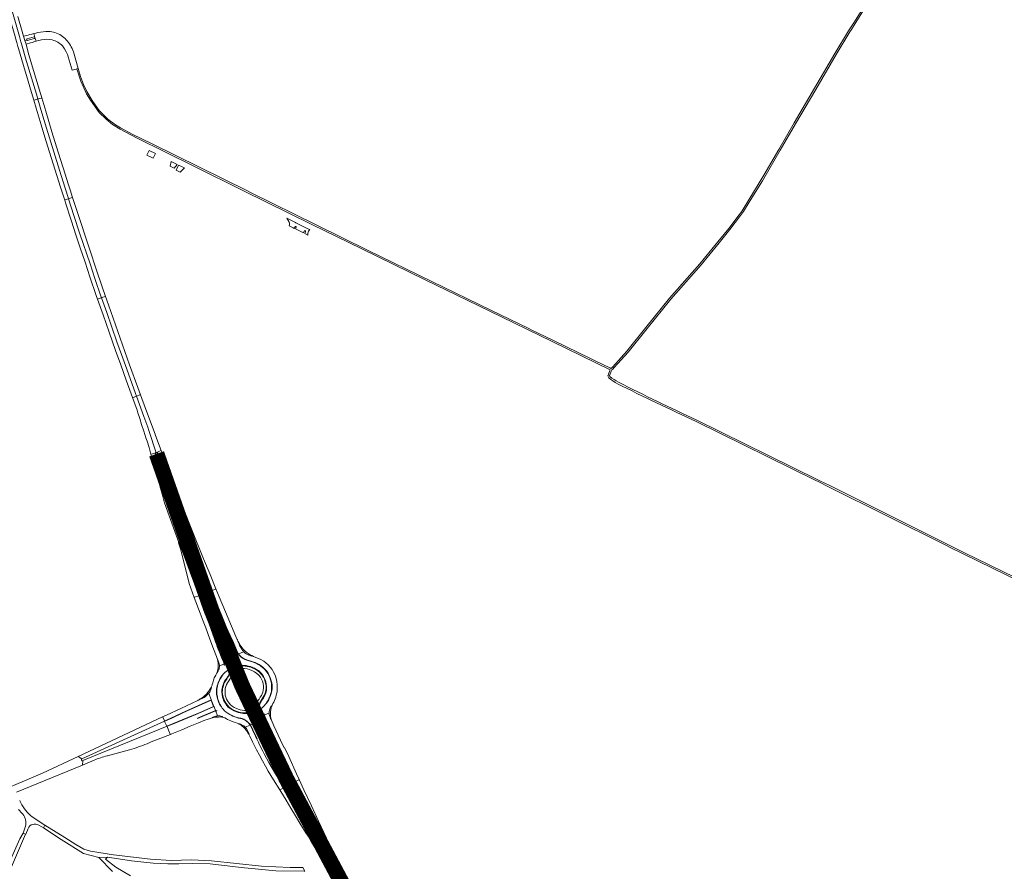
# Model space of a CAD drawing. Header units: metres. Extents: x 166325 to 190320, y 381923 to 404576.
# Tile 275 of 656: x 178062 to 179006, y 384834 to 385651. Entities that reach past the tile are written whole.
import ezdxf

# ---------------------------------------------------------------- set-up
doc = ezdxf.new("R2010")
doc.units = ezdxf.units.M
for name, color, linetype, lineweight in [('B-WE-VH-VERHARDING_ASFALT-GV', 8, 'Continuous', 18), ('B-WE-VH-VERHARDING_BETON-GV', 8, 'Continuous', 18), ('B-WE-VH-VERHARDING_BETONSTRAATSTEEN-GV', 8, 'Continuous', 18), ('B-WE-VH-VERHARDING_FUNDERING_ZAND-GV', 8, 'Continuous', 18), ('B-WE-VH-VERHARDING_HALFVERHARDING-GV', 8, 'Continuous', 18), ('B-WE-VH-VERHARDING_N-WEG', 8, 'Continuous', 18)]:
    doc.layers.add(name, color=color, linetype=linetype, lineweight=lineweight)

msp = doc.modelspace()

# ---------------------------------------------------------------- linework, layer by layer
at = {"layer": 'B-WE-VH-VERHARDING_ASFALT-GV', "flags": 128}
for points in [[(178886.831, 385688.562), (178861.526, 385647.925), (178856.463, 385640.015), (178843.222, 385618.561), (178823.755, 385585.107), (178804.366, 385551.937), (178789.382, 385526.367), (178775, 385501.712), (178760.713, 385478.188), (178754.462, 385467.691), (178753.288, 385466.161), (178754.697, 385465.532), (178755.706, 385466.848), (178761.995, 385477.408), (178773.714, 385496.276), (178790.807, 385525.732), (178805.656, 385551.043), (178824.991, 385583.967), (178844.521, 385617.573), (178857.651, 385639.275), (178859.033, 385641.434), (178862.706, 385647.171), (178888.027, 385687.836)], [(178886.831, 385688.562), (178861.526, 385647.925), (178856.463, 385640.015), (178843.222, 385618.561), (178823.755, 385585.107), (178804.366, 385551.937), (178789.382, 385526.367), (178775, 385501.712), (178760.713, 385478.188), (178754.462, 385467.691), (178753.288, 385466.161), (178754.697, 385465.532), (178755.706, 385466.848), (178761.995, 385477.408), (178773.714, 385496.276), (178790.807, 385525.732), (178805.656, 385551.043), (178824.991, 385583.967), (178844.521, 385617.573), (178857.651, 385639.275), (178859.033, 385641.434), (178862.706, 385647.171), (178888.027, 385687.836)], [(178052.837, 385650.99), (178057.395, 385634.763), (178057.91, 385632.958), (178059.044, 385628.983), (178060.149, 385625.109), (178060.676, 385623.26), (178065.521, 385606.743), (178069.933, 385591.761), (178073.094, 385581.093), (178075.42, 385573.544), (178075.867, 385573.664), (178078.765, 385574.528), (178079.22, 385574.664), (178077.817, 385579.333), (178073.147, 385595.12), (178068.52, 385610.863), (178063.615, 385627.701), (178063.034, 385629.726), (178061.598, 385634.733), (178058.987, 385643.547), (178054.939, 385657.887)], [(178054.939, 385657.887), (178058.987, 385643.547), (178061.598, 385634.733), (178063.034, 385629.726), (178063.615, 385627.701), (178068.52, 385610.863), (178073.147, 385595.12), (178077.817, 385579.333), (178079.22, 385574.664), (178079.68, 385574.801), (178082.631, 385575.682), (178082.947, 385575.771), (178081.673, 385580.026), (178075.161, 385602.218), (178070.098, 385619.523), (178067.898, 385627.228), (178066.786, 385631.019), (178065.628, 385634.98), (178064.272, 385639.64), (178060.15, 385654.034)], [(178627.602, 385308.713), (178627.234, 385309.475), (178627.541, 385310.494), (178628.896, 385313.94), (178629.362, 385315.119), (178630.25, 385315.662), (178631.84, 385317.439), (178630.441, 385318.126), (178629.279, 385316.827), (178628.871, 385316.577), (178628.428, 385316.532), (178627.628, 385316.92), (178625.042, 385318.175), (178622.852, 385319.238), (178572.856, 385343.498), (178552.077, 385353.626), (178549.322, 385354.969), (178513.584, 385372.388), (178456.774, 385399.792), (178395.09, 385429.971), (178346.728, 385453.918), (178283.092, 385485.279), (178280.334, 385486.64), (178188.291, 385532.049), (178170.353, 385540.802), (178158.505, 385547.275), (178153.771, 385550.026), (178146.475, 385555.396), (178138.148, 385563.8), (178131.203, 385573.341), (178126.348, 385582.054), (178123.038, 385588.721), (178119.983, 385596.461), (178118.028, 385604.178), (178116.607, 385603.719), (178120.467, 385591.729), (178125.922, 385579.677), (178129.578, 385573.58), (178138.079, 385561.94), (178144.672, 385555.398), (178150.801, 385550.461), (178158.071, 385545.932), (178174.314, 385537.387), (178228.799, 385510.375), (178276.471, 385486.654), (178341.874, 385454.484), (178389.659, 385431.229), (178450.401, 385401.37), (178511.852, 385371.564), (178572.2, 385342.149), (178627.774, 385315.182), (178627.54, 385314.59), (178626.147, 385311.067), (178625.779, 385309.845), (178625.629, 385309.348), (178626.473, 385307.601)], [(178627.602, 385308.713), (178627.234, 385309.475), (178627.541, 385310.494), (178628.896, 385313.94), (178629.362, 385315.119), (178630.25, 385315.662), (178631.84, 385317.439), (178630.441, 385318.126), (178629.279, 385316.827), (178628.871, 385316.577), (178628.428, 385316.532), (178627.628, 385316.92), (178625.042, 385318.175), (178622.852, 385319.238), (178572.856, 385343.498), (178552.077, 385353.626), (178549.322, 385354.969), (178513.584, 385372.388), (178456.774, 385399.792), (178395.09, 385429.971), (178346.728, 385453.918), (178283.092, 385485.279), (178280.334, 385486.64), (178188.291, 385532.049), (178170.353, 385540.802), (178158.505, 385547.275), (178153.771, 385550.026), (178146.475, 385555.396), (178138.148, 385563.8), (178131.203, 385573.341), (178126.348, 385582.054), (178123.038, 385588.721), (178119.983, 385596.461), (178118.028, 385604.178), (178116.607, 385603.719), (178120.467, 385591.729), (178125.922, 385579.677), (178129.578, 385573.58), (178138.079, 385561.94), (178144.672, 385555.398), (178150.801, 385550.461), (178158.071, 385545.932), (178174.314, 385537.387), (178228.799, 385510.375), (178276.471, 385486.654), (178341.874, 385454.484), (178389.659, 385431.229), (178450.401, 385401.37), (178511.852, 385371.564), (178572.2, 385342.149), (178627.774, 385315.182), (178627.54, 385314.59), (178626.147, 385311.067), (178625.779, 385309.845), (178625.629, 385309.348), (178626.473, 385307.601)], [(178710.227, 385265.638), (178824.435, 385209.283), (178827.824, 385207.611), (178836.982, 385203.092), (178950.355, 385146.614), (178953.066, 385145.264), (178966.797, 385138.424), (179063.824, 385091.106)], [(178710.227, 385265.638), (178824.435, 385209.283), (178827.824, 385207.611), (178836.982, 385203.092), (178950.355, 385146.614), (178953.066, 385145.264), (178966.797, 385138.424), (179063.824, 385091.106)], [(178953.538, 385146.704), (178950.849, 385148.044), (178837.648, 385204.436), (178829.324, 385208.543), (178826.157, 385210.106), (178710.883, 385266.987)], [(178953.538, 385146.704), (178950.849, 385148.044), (178837.648, 385204.436), (178829.324, 385208.543), (178826.157, 385210.106), (178710.883, 385266.987)], [(179064.482, 385092.454), (178967.46, 385139.769), (178953.538, 385146.704)], [(179064.482, 385092.454), (178967.46, 385139.769), (178953.538, 385146.704)], [(178183.956, 384956.697), (178188.004, 384958.362), (178206.301, 384965.643), (178206.239, 384965.79), (178204.571, 384969.762), (178203.117, 384973.226), (178203.049, 384973.387), (178122.316, 384940.449), (178121.989, 384936.276), (178133.212, 384940.907)], [(178145.583, 384945.083), (178146.161, 384945.238), (178167.191, 384950.894)], [(178121.468, 384942.272), (178117.773, 384944.477), (178083.773, 384928.546), (178056.035, 384916.715), (178053.641, 384915.811), (178052.661, 384915.4), (178050.133, 384914.417), (178029.01, 384906.37), (178028.534, 384906.198), (178012.03, 384900.24), (178000, 384896.069)], [(178058.655, 384910.146), (178121.989, 384936.276), (178122.316, 384940.449), (178122.239, 384940.418)], [(178060.615, 384893.635), (178064.241, 384889.785), (178064.836, 384889.153)], [(178080.105, 384878.73), (178084.725, 384875.945), (178086.07, 384878.495), (178073.753, 384886.616)], [(178067.52, 384877.595), (178065.04, 384870.87), (178067.452, 384870.133), (178067.69, 384870.06), (178069.861, 384875.487)]]:
    msp.add_lwpolyline(points, dxfattribs=at)
for points in [[(178079.22, 385574.664), (178078.765, 385574.528), (178075.867, 385573.664), (178075.42, 385573.544), (178077.613, 385566.012), (178082.439, 385550.172), (178087.015, 385535.14), (178097.445, 385501.575), (178101.002, 385490.27), (178104.971, 385477.898), (178105.369, 385478.028), (178108.257, 385478.968), (178108.71, 385479.115), (178108.306, 385480.365), (178103.197, 385496.328), (178098.642, 385510.781), (178087.549, 385546.91), (178083.17, 385561.527)], [(178082.947, 385575.771), (178082.631, 385575.682), (178079.68, 385574.801), (178079.22, 385574.664), (178083.17, 385561.527), (178087.549, 385546.91), (178098.642, 385510.781), (178103.197, 385496.328), (178108.306, 385480.365), (178108.71, 385479.115), (178109.166, 385479.263), (178112.105, 385480.232), (178112.521, 385480.37), (178110.199, 385487.551), (178108.642, 385492.458), (178103.472, 385508.678), (178098.808, 385523.904), (178092.8, 385543.42), (178086.881, 385563.008)], [(178215.733, 385504.545), (178219.663, 385508.76), (178214.104, 385511.499), (178211.859, 385506.511), (178215.599, 385504.611)], [(178108.71, 385479.115), (178108.257, 385478.968), (178105.369, 385478.028), (178104.971, 385477.898), (178105.815, 385475.267), (178111.202, 385458.48), (178116.002, 385443.708), (178119.922, 385432.228), (178124.533, 385418.284), (178129.19, 385404.253), (178135.288, 385386.348), (178136.502, 385382.9), (178136.965, 385383.061), (178139.827, 385384.056), (178140.277, 385384.211), (178140.038, 385384.894), (178133.95, 385402.829), (178129.266, 385416.695), (178119.611, 385445.639), (178113.857, 385463.176)], [(178112.521, 385480.37), (178112.105, 385480.232), (178109.166, 385479.263), (178108.71, 385479.115), (178113.857, 385463.176), (178119.611, 385445.639), (178129.266, 385416.695), (178133.95, 385402.829), (178140.038, 385384.894), (178140.277, 385384.211), (178140.73, 385384.37), (178143.644, 385385.398), (178144.102, 385385.56), (178140.991, 385394.681), (178135.185, 385411.663), (178128.952, 385430.183), (178116.226, 385468.907)], [(178752.82, 385463.085), (178754.697, 385465.532), (178753.288, 385466.161), (178751.411, 385463.712), (178741.478, 385450.761), (178731.114, 385437.717), (178713.864, 385416.837), (178684.806, 385383.875), (178662.037, 385355.851), (178643.894, 385333.16), (178630.441, 385318.126), (178631.84, 385317.439), (178645.04, 385332.191), (178663.205, 385354.91), (178685.951, 385382.906), (178715.005, 385415.863), (178732.28, 385436.773), (178742.652, 385449.828)], [(178752.82, 385463.085), (178754.697, 385465.532), (178753.288, 385466.161), (178751.411, 385463.712), (178741.478, 385450.761), (178731.114, 385437.717), (178713.864, 385416.837), (178684.806, 385383.875), (178662.037, 385355.851), (178643.894, 385333.16), (178630.441, 385318.126), (178631.84, 385317.439), (178645.04, 385332.191), (178663.205, 385354.91), (178685.951, 385382.906), (178715.005, 385415.863), (178732.28, 385436.773), (178742.652, 385449.828)], [(178140.277, 385384.211), (178139.827, 385384.056), (178136.965, 385383.061), (178136.502, 385382.9), (178141.818, 385367.81), (178147.533, 385351.355), (178153.768, 385333.815), (178158.723, 385320.005), (178163.972, 385305.378), (178168.804, 385292.035), (178170.083, 385288.565), (178170.512, 385288.717), (178173.297, 385289.706), (178173.746, 385289.862), (178172.792, 385292.491), (178167.673, 385306.681), (178163.106, 385319.367), (178159.415, 385329.791), (178155.087, 385342.015), (178150.099, 385356.113), (178145.248, 385370.04)], [(178144.102, 385385.56), (178143.644, 385385.398), (178140.73, 385384.37), (178140.277, 385384.211), (178145.248, 385370.04), (178150.099, 385356.113), (178155.087, 385342.015), (178159.415, 385329.791), (178163.106, 385319.367), (178167.673, 385306.681), (178172.792, 385292.491), (178173.746, 385289.862), (178174.197, 385290.026), (178177.099, 385291.056), (178177.581, 385291.227), (178175.06, 385298.147), (178167.121, 385319.938), (178160.274, 385339.248), (178153.55, 385358.159), (178146.875, 385377.426)], [(178173.746, 385289.862), (178173.297, 385289.706), (178170.512, 385288.717), (178170.083, 385288.565), (178174.559, 385276.417), (178175.223, 385274.041), (178176.862, 385268.394), (178178.746, 385262.622), (178180.749, 385256.427), (178182.833, 385250.003), (178182.847, 385249.959), (178183.902, 385246.715), (178185.852, 385240.819), (178187.628, 385234.285), (178187.961, 385234.378), (178191.469, 385235.367), (178191.62, 385235.403), (178191.733, 385235.434), (178192.509, 385235.652), (178192.589, 385235.674), (178185.727, 385256.947), (178184.575, 385260.279), (178180.892, 385270.278)], [(178177.581, 385291.227), (178177.099, 385291.056), (178174.197, 385290.026), (178173.746, 385289.862), (178180.892, 385270.278), (178184.575, 385260.279), (178185.727, 385256.947), (178192.589, 385235.674), (178192.661, 385235.694), (178193.023, 385235.863), (178193.649, 385236.157), (178193.88, 385236.27), (178197.128, 385237.787), (178197.459, 385237.931), (178193.034, 385249.741), (178191.745, 385253.249), (178191.684, 385253.411), (178182.428, 385277.926)], [(178200.601, 384978.33), (178200.508, 384978.547), (178198.967, 384982.153), (178198.849, 384982.43), (178117.773, 384944.477), (178121.468, 384942.272)]]:
    msp.add_lwpolyline(points, close=True, dxfattribs=at)
at = {"layer": 'B-WE-VH-VERHARDING_ASFALT-GV'}
for points in [[(178626.473, 385307.601, 0.0497347), (178634.76, 385301.875)], [(178626.473, 385307.601, 0.0497347), (178634.76, 385301.875)], [(178635.737, 385303.368, -0.0323407), (178627.602, 385308.713)], [(178635.737, 385303.368, -0.0323407), (178627.602, 385308.713)], [(178634.76, 385301.875, 0.0098681), (178710.227, 385265.638)], [(178634.76, 385301.875, 0.0098681), (178710.227, 385265.638)], [(178710.883, 385266.987, -0.0096962), (178635.737, 385303.368)], [(178710.883, 385266.987, -0.0096962), (178635.737, 385303.368)], [(178167.191, 384950.894, 0.0229144), (178183.956, 384956.697)], [(178122.239, 384940.418, -0.9553983), (178121.468, 384942.272)], [(178133.212, 384940.907, -0.0299604), (178145.583, 384945.083)], [(178062.918, 384900.125, -0.0096105), (178061.84, 384902.24)], [(178067.714, 384892.551, -0.036645), (178062.918, 384900.125)], [(178073.753, 384886.616, -0.064641), (178067.714, 384892.551)], [(178064.836, 384889.153, -0.2313367), (178067.52, 384877.595)], [(178069.861, 384875.487, -0.4438845), (178080.105, 384878.73)]]:
    msp.add_lwpolyline(points, format="xyb", dxfattribs=at)
at = {"layer": 'B-WE-VH-VERHARDING_BETON-GV', "flags": 128}
for points in [[(178192.509, 385235.652), (178191.733, 385235.434), (178191.62, 385235.403), (178191.469, 385235.367), (178187.961, 385234.378), (178187.628, 385234.285), (178187.897, 385233.324), (178198.674, 385194.841), (178199.692, 385191.185), (178200.423, 385188.667), (178202.228, 385183.236), (178205.049, 385175.072), (178213.154, 385153.076), (178214.453, 385149.549), (178214.95, 385148.667), (178217.902, 385140.956), (178229.307, 385109.907), (178233.469, 385098.613), (178236.893, 385099.95), (178237.045, 385100.009), (178234.517, 385106.852), (178226.577, 385128.282), (178220.628, 385144.223), (178213.815, 385162.821), (178210.739, 385171.166), (178208.072, 385178.6), (178206.259, 385183.942), (178205.241, 385187.278), (178203.936, 385191.474), (178202.845, 385195.056), (178201.063, 385201.662), (178198.871, 385209.349), (178191.862, 385234.355), (178191.949, 385235.104), (178192.166, 385235.433)], [(178193.88, 385236.27), (178193.649, 385236.157), (178193.023, 385235.863), (178192.661, 385235.694), (178192.852, 385235.735), (178193.301, 385235.643), (178193.539, 385235.393), (178193.772, 385234.922), (178193.916, 385234.373), (178197.311, 385222.107), (178202.754, 385202.35), (178203.962, 385197.923), (178205.14, 385194.224), (178206.013, 385191.264), (178207.984, 385185.31), (178211.431, 385175.614), (178217.399, 385160.763), (178225.567, 385140.458), (178235.457, 385116.18), (178241.398, 385101.709), (178241.594, 385101.786), (178245.617, 385103.357), (178244.976, 385104.923), (178227.186, 385149.249), (178214.467, 385182.747), (178214.097, 385183.915), (178205.067, 385207.044), (178197.088, 385227.975), (178194.444, 385234.846)], [(178197.459, 385237.931), (178197.128, 385237.787), (178193.88, 385236.27), (178194.444, 385234.846), (178197.088, 385227.975), (178205.067, 385207.044), (178214.097, 385183.915), (178214.467, 385182.747), (178227.186, 385149.249), (178244.976, 385104.923), (178245.617, 385103.357), (178249.677, 385104.942), (178250.008, 385105.071), (178244.355, 385118.829), (178238.094, 385134.066), (178226.282, 385163.397), (178214.192, 385194.064), (178204.707, 385218.818)], [(178214.453, 385149.549), (178214.112, 385149.373), (178215.469, 385145.345), (178216.061, 385143.39), (178221.419, 385122.202), (178224.275, 385110.347), (178229.238, 385096.961), (178229.468, 385097.051), (178233.469, 385098.613), (178229.307, 385109.907), (178217.902, 385140.956), (178214.95, 385148.667)], [(178233.469, 385098.613), (178229.468, 385097.051), (178229.238, 385096.961), (178234.895, 385081.704), (178237.794, 385074.12), (178240.118, 385067.692), (178244.226, 385056.842), (178247.692, 385047.612), (178250.518, 385040.327), (178250.869, 385039.377), (178251.258, 385038.324), (178252.176, 385036.261), (178252.822, 385034.312), (178253.093, 385033.237), (178253.225, 385032.109), (178253.273, 385031.399), (178253.522, 385031.485), (178257.526, 385032.862), (178257.753, 385032.94), (178257.52, 385033.97), (178257.121, 385035.286), (178256.295, 385037.272), (178254.949, 385040.301), (178253.231, 385044.361), (178252.05, 385047.42), (178250.925, 385050.387), (178251.038, 385050.419), (178249.494, 385054.392), (178248.683, 385057.291), (178241.769, 385076.089)], [(178237.045, 385100.009), (178236.893, 385099.95), (178233.469, 385098.613), (178241.769, 385076.089), (178248.683, 385057.291), (178249.494, 385054.392), (178251.038, 385050.419), (178251.177, 385050.459), (178252.302, 385047.493), (178253.484, 385044.433), (178255.201, 385040.373), (178256.547, 385037.344), (178257.373, 385035.358), (178257.773, 385034.042), (178258.002, 385033.026), (178258.219, 385033.1), (178262.041, 385034.415), (178262.175, 385034.461), (178260.27, 385038.624), (178259.203, 385041.157), (178257.326, 385045.458), (178256.494, 385047.558), (178256.097, 385048.603), (178255.63, 385049.818), (178253.725, 385054.925), (178249.886, 385065.327), (178245.466, 385077.216)], [(178245.617, 385103.357), (178241.594, 385101.786), (178241.398, 385101.709), (178247.45, 385086.966), (178249.467, 385082.266), (178252.002, 385076.215), (178255.756, 385067.384), (178258.837, 385059.995), (178262.22, 385051.984), (178265.239, 385044.89), (178266.942, 385040.803), (178271.424, 385042.678), (178270.827, 385043.509), (178269.4, 385046.545), (178266.344, 385053.66), (178265.095, 385056.633), (178265.277, 385056.69), (178265.204, 385056.844), (178263.606, 385060.555), (178260.121, 385068.265), (178255.28, 385079.755)], [(178250.008, 385105.071), (178249.677, 385104.942), (178245.617, 385103.357), (178255.28, 385079.755), (178260.121, 385068.265), (178263.606, 385060.555), (178265.204, 385056.844), (178265.277, 385056.69), (178265.432, 385056.737), (178266.681, 385053.765), (178269.737, 385046.649), (178271.164, 385043.614), (178271.738, 385042.813), (178271.875, 385042.872), (178276.392, 385044.813), (178276.605, 385044.905), (178276.238, 385045.306), (178275.49, 385046.174), (178274.621, 385047.479), (178273.714, 385049.001), (178272.952, 385050.373), (178272.067, 385052.255), (178272.468, 385052.492), (178271.917, 385053.502), (178271.041, 385055.076), (178270.481, 385056.192), (178270.342, 385056.47), (178268.951, 385059.619), (178264.897, 385069.345), (178259.114, 385082.997), (178253.175, 385097.365)], [(178272.468, 385052.492), (178272.067, 385052.255), (178272.952, 385050.373), (178273.714, 385049.001), (178274.621, 385047.479), (178275.49, 385046.174), (178276.238, 385045.306), (178276.605, 385044.905), (178276.648, 385044.858), (178277.097, 385044.368), (178277.904, 385043.631), (178278.907, 385042.914), (178280.097, 385042.304), (178281.494, 385041.626), (178282.026, 385041.439), (178282.648, 385041.221), (178284.13, 385040.659), (178284.395, 385041.117), (178284.166, 385041.219), (178282.882, 385041.923), (178281.154, 385042.808), (178279.556, 385043.995), (178278.148, 385045.094), (178276.711, 385046.547), (178275.615, 385047.731), (178274.16, 385049.787), (178272.984, 385051.544)], [(178271.424, 385042.678), (178266.942, 385040.803), (178268.655, 385036.69), (178266.588, 385036.04), (178265.465, 385035.663), (178265.492, 385035.602), (178265.801, 385034.888), (178267.733, 385030.426), (178268.396, 385030.669), (178270.164, 385031.186), (178271.752, 385031.55), (178273.306, 385031.758), (178274.966, 385031.846), (178277.165, 385031.741), (178278.945, 385031.536), (178281.078, 385031.133), (178283.146, 385030.631), (178285.226, 385029.873), (178286.995, 385029.099), (178288.895, 385028.002), (178290.625, 385026.792), (178292.221, 385025.445), (178293.581, 385024.018), (178294.669, 385022.664), (178295.555, 385021.281), (178296.588, 385019.25), (178297.334, 385017.413), (178297.791, 385015.926), (178298.251, 385013.737), (178298.502, 385011.649), (178298.548, 385009.943), (178298.415, 385008.185), (178298.014, 385006.489), (178297.707, 385005.325), (178297.223, 385004.038), (178296.763, 385002.891), (178296.091, 385001.495), (178295.388, 385000.305), (178294.733, 384999.301), (178294.018, 384998.228), (178293.406, 384997.371), (178292.901, 384996.598), (178292.453, 384995.689), (178291.969, 384994.466), (178291.622, 384993.4), (178291.223, 384991.815), (178290.918, 384990.291), (178290.799, 384988.796), (178291.322, 384989.255), (178293.066, 384990.246), (178294.572, 384991.438), (178296.21, 384993.019), (178297.546, 384994.531), (178298.613, 384996.015), (178298.464, 384996.099), (178299.656, 384997.806), (178300.194, 384998.724), (178300.797, 384999.931), (178301.596, 385001.728), (178302.366, 385003.86), (178302.884, 385005.95), (178303.137, 385007.156), (178303.371, 385009.253), (178303.369, 385012.581), (178303.085, 385014.837), (178302.359, 385017.985), (178301.628, 385020.139), (178300.745, 385022.109), (178299.618, 385024.092), (178298.31, 385025.989), (178296.159, 385028.497), (178294.62, 385029.916), (178292.826, 385031.288), (178290.59, 385032.662), (178289.037, 385033.529), (178287.339, 385034.391), (178285.06, 385035.168), (178282.821, 385035.775), (178281.364, 385036.093), (178279.637, 385036.669), (178277.515, 385037.534), (178275.561, 385038.664), (178273.775, 385040.021), (178272.194, 385041.604)], [(178284.395, 385041.117), (178284.13, 385040.659), (178282.648, 385041.221), (178282.026, 385041.439), (178281.494, 385041.626), (178280.097, 385042.304), (178278.907, 385042.914), (178277.904, 385043.631), (178277.097, 385044.368), (178276.648, 385044.858), (178276.605, 385044.905), (178276.392, 385044.813), (178271.875, 385042.872), (178271.738, 385042.813), (178272.531, 385041.708), (178274.112, 385040.125), (178275.898, 385038.768), (178277.878, 385037.713), (178280.368, 385036.756), (178282.483, 385036.145), (178283.816, 385035.786), (178285.397, 385035.272), (178287.402, 385034.538), (178289.374, 385033.634), (178291.329, 385032.578), (178293.163, 385031.392), (178294.957, 385030.02), (178296.496, 385028.601), (178298.647, 385026.093), (178299.955, 385024.196), (178301.082, 385022.213), (178301.965, 385020.243), (178302.696, 385018.09), (178303.422, 385014.941), (178303.706, 385012.685), (178303.708, 385009.358), (178303.474, 385007.26), (178303.221, 385006.054), (178302.703, 385003.964), (178301.933, 385001.832), (178301.134, 385000.035), (178300.531, 384998.829), (178299.993, 384997.911), (178298.724, 384995.952), (178298.613, 384996.015), (178297.546, 384994.531), (178296.21, 384993.019), (178294.572, 384991.438), (178293.066, 384990.246), (178291.322, 384989.255), (178290.799, 384988.796), (178290.002, 384988.417), (178288.604, 384987.78), (178287.088, 384987.159), (178286.551, 384986.98), (178286.63, 384986.796), (178288.453, 384982.588), (178288.812, 384981.758), (178290.475, 384982.365), (178291.952, 384982.884), (178292.159, 384982.953), (178295.941, 384984.217), (178296.252, 384984.321), (178295.976, 384985.503), (178296.28, 384985.482), (178296.53, 384984.414), (178296.601, 384984.438), (178300.91, 384985.878), (178301.032, 384985.919), (178301.009, 384986.344), (178301.041, 384987.67), (178301.171, 384988.724), (178301.516, 384989.911), (178301.925, 384990.852), (178302.325, 384991.65), (178303.076, 384993.079), (178303.514, 384992.747), (178303.884, 384993.633), (178304.565, 384995.15), (178305.366, 384996.68), (178305.975, 384998.056), (178306.661, 384999.63), (178307.346, 385001.466), (178307.819, 385003.146), (178308.157, 385004.429), (178308.525, 385006.445), (178308.773, 385008.757), (178308.805, 385010.852), (178308.75, 385013.242), (178308.372, 385016.445), (178307.729, 385019.207), (178307.06, 385021.298), (178306.025, 385023.839), (178304.923, 385025.981), (178303.815, 385027.828), (178302.089, 385030.115), (178299.9, 385032.442), (178297.826, 385034.28), (178295.871, 385035.742), (178293.119, 385037.401), (178290.719, 385038.529), (178288.309, 385039.479), (178285.872, 385040.46)], [(178263.404, 385028.606), (178264.56, 385029.126), (178266.401, 385029.938), (178267.733, 385030.426), (178265.801, 385034.888), (178265.492, 385035.602), (178265.465, 385035.663), (178265.292, 385035.605), (178263.46, 385034.92), (178262.175, 385034.461), (178262.041, 385034.415), (178258.219, 385033.1), (178258.002, 385033.026), (178258.226, 385032.035), (178257.974, 385031.962), (178257.753, 385032.94), (178257.526, 385032.862), (178253.522, 385031.485), (178253.273, 385031.399), (178253.296, 385031.053), (178253.263, 385030.247), (178253.192, 385029.419), (178253.033, 385028.555), (178252.686, 385027.545), (178252.084, 385026.151), (178251.18, 385024.384), (178250.821, 385024.644), (178250.492, 385023.756), (178249.79, 385022.456), (178249.021, 385020.943), (178248.379, 385019.723), (178247.836, 385018.628), (178247.463, 385017.506), (178247.142, 385016.364), (178246.943, 385015.165), (178246.498, 385013.574), (178246.195, 385012.726), (178245.96, 385012.09), (178245.456, 385011.067), (178245.842, 385010.883), (178245.467, 385009.517), (178245.018, 385008.242), (178244.548, 385007.225), (178243.965, 385006.179), (178243.444, 385005.476), (178243.071, 385005.042), (178243.16, 385004.814), (178245.452, 384998.949), (178245.518, 384998.781), (178248.069, 384992.252), (178248.139, 384992.073), (178249.556, 384988.449), (178249.623, 384988.277), (178250.741, 384988.56), (178250.823, 384988.224), (178249.75, 384987.952), (178251.495, 384983.487), (178251.574, 384983.285), (178251.962, 384983.339), (178252.996, 384983.4), (178253.806, 384983.316), (178254.503, 384983.202), (178256.27, 384982.637), (178256.244, 384982.164), (178256.619, 384982.096), (178257.565, 384981.849), (178258.535, 384981.52), (178259.924, 384980.663), (178261.123, 384979.927), (178262.477, 384979.272), (178264.284, 384978.506), (178266.423, 384977.743), (178268.628, 384977.019), (178270.379, 384976.445), (178271.782, 384975.731), (178271.948, 384976.058), (178273.377, 384975.472), (178274.552, 384974.957), (178275.65, 384974.281), (178276.55, 384973.735), (178277.53, 384972.895), (178277.952, 384972.482), (178278.13, 384972.561), (178282.611, 384974.556), (178282.829, 384974.654), (178282.795, 384974.722), (178281.963, 384975.867), (178281.175, 384976.692), (178279.546, 384978.097), (178277.916, 384979.159), (178276.505, 384979.966), (178275.069, 384980.513), (178273.609, 384980.901), (178271.426, 384981.339), (178267.993, 384982.4), (178266.122, 384983.101), (178264.42, 384983.912), (178263.135, 384984.631), (178260.656, 384986.262), (178260.704, 384986.332), (178259.869, 384986.897), (178258.256, 384988.292), (178256.969, 384989.701), (178255.984, 384990.907), (178255.174, 384992.032), (178254.105, 384993.747), (178254.016, 384993.694), (178253.483, 384994.62), (178252.884, 384995.803), (178252.402, 384996.927), (178252.08, 384997.864), (178251.625, 384999.224), (178251.098, 385001.254), (178250.794, 385002.774), (178250.618, 385003.92), (178250.51, 385005.327), (178250.505, 385006.148), (178250.471, 385007.327), (178250.636, 385008.863), (178250.831, 385010.516), (178251.195, 385012.112), (178251.659, 385013.822), (178252.142, 385015.315), (178252.715, 385016.729), (178253.35, 385018.049), (178254.071, 385019.41), (178254.989, 385020.794), (178255.651, 385021.83), (178255.753, 385021.764), (178256.062, 385022.121), (178257.195, 385023.592), (178258.494, 385024.869), (178259.749, 385026.009), (178260.915, 385026.882), (178261.491, 385027.259)], [(178253.273, 385031.399), (178253.225, 385032.109), (178253.093, 385033.237), (178252.822, 385034.312), (178252.176, 385036.261), (178251.258, 385038.324), (178251.727, 385036.072), (178251.95, 385033.689), (178252.03, 385031.45), (178251.936, 385029.549), (178251.718, 385027.88), (178251.376, 385026.423), (178251.087, 385025.363), (178250.821, 385024.644), (178251.18, 385024.384), (178252.084, 385026.151), (178252.686, 385027.545), (178253.033, 385028.555), (178253.192, 385029.419), (178253.263, 385030.247), (178253.296, 385031.053)], [(178286.551, 384986.98), (178285.171, 384986.522), (178283.32, 384986.06), (178281.338, 384985.794), (178279.727, 384985.669), (178278.148, 384985.653), (178276.512, 384985.708), (178274.899, 384985.903), (178273.166, 384986.147), (178271.416, 384986.604), (178269.581, 384987.219), (178267.369, 384988.15), (178265.706, 384989.069), (178264.115, 384990.053), (178262.774, 384991.035), (178261.516, 384992.165), (178260.418, 384993.385), (178259.322, 384994.863), (178258.162, 384996.754), (178257.304, 384998.353), (178256.792, 384999.727), (178256.327, 385001.408), (178255.789, 385003.829), (178255.583, 385005.908), (178255.578, 385007.877), (178255.832, 385009.627), (178256.281, 385011.455), (178256.809, 385013.267), (178257.556, 385015.105), (178258.302, 385016.552), (178259.477, 385018.36), (178260.586, 385019.956), (178261.55, 385021.551), (178262.167, 385022.864), (178262.621, 385024.101), (178262.955, 385025.778), (178263.217, 385027.433), (178263.404, 385028.606), (178261.491, 385027.259), (178260.915, 385026.882), (178259.749, 385026.009), (178258.494, 385024.869), (178257.195, 385023.592), (178256.062, 385022.121), (178255.753, 385021.764), (178255.836, 385021.711), (178255.174, 385020.674), (178254.261, 385019.298), (178253.546, 385017.95), (178252.916, 385016.64), (178252.349, 385015.24), (178251.87, 385013.76), (178251.408, 385012.059), (178251.048, 385010.479), (178250.854, 385008.838), (178250.691, 385007.318), (178250.725, 385006.152), (178250.73, 385005.336), (178250.837, 385003.945), (178251.011, 385002.812), (178251.313, 385001.301), (178251.566, 385000.256), (178251.836, 384999.288), (178252.288, 384997.935), (178252.607, 384997.006), (178253.083, 384995.896), (178253.677, 384994.724), (178254.205, 384993.806), (178254.105, 384993.747), (178255.174, 384992.032), (178255.984, 384990.907), (178256.969, 384989.701), (178258.256, 384988.292), (178259.869, 384986.897), (178260.704, 384986.332), (178260.78, 384986.443), (178263.249, 384984.819), (178264.521, 384984.108), (178266.208, 384983.304), (178268.065, 384982.608), (178271.481, 384981.553), (178273.659, 384981.115), (178275.137, 384980.722), (178276.599, 384980.166), (178278.031, 384979.347), (178279.679, 384978.273), (178281.327, 384976.852), (178282.133, 384976.008), (178282.983, 384974.837), (178283.03, 384974.743), (178283.304, 384974.866), (178287.173, 384976.589), (178287.338, 384976.662), (178285.545, 384980.742), (178288.26, 384981.557), (178288.812, 384981.758), (178288.453, 384982.588), (178286.63, 384986.796)], [(178290.334, 384989.228), (178290.34, 384989.402), (178287.94, 384990.652), (178285.898, 384989.85), (178285.379, 384989.686), (178283.773, 384989.178), (178282.108, 384988.901), (178280.546, 384988.747), (178279.113, 384988.676), (178277.262, 384988.687), (178275.064, 384988.905), (178273.107, 384989.31), (178271.133, 384989.862), (178269.173, 384990.624), (178267.348, 384991.539), (178265.572, 384992.73), (178263.909, 384994.04), (178262.59, 384995.547), (178261.058, 384997.651), (178260.102, 384999.515), (178259.456, 385001.301), (178258.949, 385003.25), (178258.65, 385005.295), (178258.647, 385007.376), (178258.937, 385009.631), (178259.366, 385011.552), (178260.053, 385013.394), (178261.002, 385015.196), (178262.222, 385016.94), (178263.274, 385018.568), (178264.287, 385020.331), (178264.971, 385021.629), (178265.446, 385023.214), (178265.835, 385024.758), (178265.972, 385025.722), (178266.166, 385026.543), (178263.843, 385028.207), (178263.725, 385027.362), (178263.593, 385026.348), (178263.317, 385024.777), (178262.843, 385023.141), (178262.324, 385021.891), (178261.431, 385020.358), (178260.295, 385018.58), (178259.155, 385016.975), (178258.262, 385015.353), (178257.608, 385014.006), (178257.093, 385012.624), (178256.728, 385011.217), (178256.376, 385009.492), (178256.141, 385007.652), (178256.085, 385005.864), (178256.21, 385004.265), (178256.409, 385003.037), (178256.848, 385001.373), (178257.376, 384999.657), (178258.076, 384998.02), (178258.697, 384996.782), (178259.687, 384995.225), (178260.978, 384993.597), (178262.407, 384992.045), (178263.952, 384990.796), (178265.342, 384989.872), (178267.249, 384988.796), (178269.334, 384987.865), (178271.336, 384987.216), (178273.464, 384986.671), (178275.257, 384986.362), (178276.834, 384986.256), (178278.659, 384986.182), (178280.232, 384986.237), (178282.018, 384986.412), (178283.328, 384986.651), (178284.717, 384986.977), (178286.222, 384987.411), (178286.345, 384987.456), (178287.87, 384988.013), (178289.137, 384988.6)], [(178263.843, 385028.207), (178266.166, 385026.543), (178268.567, 385027.542), (178268.931, 385027.66), (178270.896, 385028.3), (178272.943, 385028.661), (178275.284, 385028.746), (178277.464, 385028.685), (178279.81, 385028.329), (178282.052, 385027.85), (178284.406, 385026.959), (178286.865, 385025.694), (178289.244, 385024.087), (178290.945, 385022.542), (178292.544, 385020.607), (178293.685, 385018.507), (178294.516, 385016.571), (178295.161, 385014.472), (178295.521, 385012.013), (178295.528, 385010.056), (178295.318, 385007.975), (178294.911, 385006.254), (178294.165, 385004.492), (178293.563, 385003.063), (178292.417, 385001.209), (178291.311, 384999.548), (178290.706, 384998.675), (178290.171, 384997.796), (178289.647, 384996.761), (178289.135, 384995.519), (178288.652, 384994.009), (178288.385, 384992.833), (178288.161, 384991.845), (178287.94, 384990.652), (178290.34, 384989.402), (178290.372, 384990.381), (178290.604, 384991.621), (178290.945, 384992.964), (178291.467, 384994.547), (178291.906, 384995.754), (178292.505, 384996.942), (178293.264, 384998.047), (178294.372, 384999.748), (178295.355, 385001.332), (178296.227, 385003.052), (178297.084, 385005.132), (178297.69, 385007.416), (178297.948, 385009.587), (178297.978, 385011.746), (178297.731, 385013.812), (178297.182, 385016.031), (178296.36, 385018.489), (178295.436, 385020.436), (178294.271, 385022.336), (178293.043, 385023.806), (178291.748, 385025.193), (178290.387, 385026.27), (178288.714, 385027.443), (178287.134, 385028.35), (178285.316, 385029.246), (178283.526, 385029.94), (178281.803, 385030.45), (178279.851, 385030.826), (178277.891, 385031.127), (178276.314, 385031.233), (178274.991, 385031.257), (178273.447, 385031.164), (178271.903, 385030.994), (178270.446, 385030.685), (178268.471, 385030.126), (178267.956, 385029.912), (178266.425, 385029.278)], [(178245.518, 384998.781), (178245.452, 384998.949), (178243.16, 385004.814), (178243.071, 385005.042), (178242.546, 385004.431), (178241.547, 385003.429), (178240.578, 385002.504), (178239.588, 385001.717), (178238.807, 385001.128), (178238.072, 385000.687), (178236.888, 385000.11), (178235.062, 384999.292), (178234.903, 384999.597), (178233.766, 384998.842), (178232.902, 384998.461), (178232.589, 384998.117), (178216.213, 384990.533), (178202.541, 384984.148), (178198.849, 384982.43), (178198.967, 384982.153), (178200.508, 384978.547), (178200.601, 384978.33), (178203.135, 384979.481), (178210.893, 384983.019), (178217.082, 384985.93), (178226.781, 384990.361), (178236.767, 384994.946)], [(178243.071, 385005.042), (178243.444, 385005.476), (178243.965, 385006.179), (178244.548, 385007.225), (178245.018, 385008.242), (178245.467, 385009.517), (178245.842, 385010.883), (178245.456, 385011.067), (178245.289, 385010.728), (178244.755, 385009.776), (178244.123, 385008.646), (178243.121, 385007.134), (178242.331, 385006.107), (178241.555, 385005.135), (178240.765, 385004.244), (178239.939, 385003.42), (178239.14, 385002.673), (178237.985, 385001.782), (178237.034, 385001.088), (178236.042, 385000.36), (178234.903, 384999.597), (178235.062, 384999.292), (178236.888, 385000.11), (178238.072, 385000.687), (178238.807, 385001.128), (178239.588, 385001.717), (178240.578, 385002.504), (178241.547, 385003.429), (178242.546, 385004.431)], [(178200.7, 384978.13), (178202.929, 384973.629), (178223.169, 384981.933), (178233.187, 384986.06), (178241.977, 384989.811), (178247.772, 384992.396), (178245.377, 384998.394), (178236.211, 384994.434), (178227.968, 384990.694), (178218.363, 384986.208), (178208.375, 384981.659), (178200.895, 384978.22)], [(178241.497, 384979.934), (178243.406, 384980.599), (178245.326, 384981.188), (178246.564, 384981.463), (178246.409, 384981.928), (178248.617, 384982.634), (178249.825, 384982.962), (178250.731, 384983.168), (178251.574, 384983.285), (178251.495, 384983.487), (178249.75, 384987.952), (178249.004, 384987.763), (178247.384, 384987.226), (178244.43, 384985.945), (178239.033, 384983.654), (178232.418, 384980.819), (178232.279, 384981.129), (178238.951, 384983.99), (178244.348, 384986.281), (178247.302, 384987.563), (178248.923, 384988.099), (178249.623, 384988.277), (178249.556, 384988.449), (178248.139, 384992.073), (178248.069, 384992.252), (178241.617, 384989.432), (178230.762, 384984.831), (178219.142, 384980.017), (178208.418, 384975.59), (178203.049, 384973.387), (178203.117, 384973.226), (178204.571, 384969.762), (178206.239, 384965.79), (178206.301, 384965.643), (178207.62, 384966.186), (178217.295, 384970.106), (178225.321, 384973.43), (178233.092, 384976.619), (178239.315, 384979.173)], [(178303.618, 384967.673), (178303.495, 384967.62), (178300.031, 384975.13), (178297.214, 384981.164), (178296.614, 384982.772), (178296.252, 384984.321), (178295.941, 384984.217), (178292.159, 384982.953), (178291.952, 384982.884), (178296.888, 384972.198), (178304.242, 384956.446), (178310.479, 384943.194), (178315.353, 384932.979), (178320.61, 384921.855), (178322.231, 384918.368), (178322.438, 384918.478), (178325.738, 384920.248), (178323.586, 384924.847), (178316.7, 384939.397), (178306.413, 384961.21), (178305.253, 384963.916), (178305.489, 384964.002)], [(178305.331, 384973.932), (178304.699, 384975.291), (178303.756, 384977.523), (178303.12, 384979.362), (178302.917, 384980.149), (178302.531, 384980.002), (178301.799, 384982.013), (178301.341, 384983.535), (178301.083, 384984.997), (178301.032, 384985.919), (178300.91, 384985.878), (178296.601, 384984.438), (178296.53, 384984.414), (178296.918, 384982.751), (178297.518, 384981.143), (178300.335, 384975.109), (178303.735, 384967.724), (178303.618, 384967.673), (178305.489, 384964.002), (178305.253, 384963.916), (178306.413, 384961.21), (178316.7, 384939.397), (178323.586, 384924.847), (178325.738, 384920.248), (178329.303, 384922.16), (178329.674, 384922.359), (178327.092, 384927.962), (178319.747, 384944.328), (178315.701, 384952.951), (178315.281, 384952.751), (178311.7, 384960.239)], [(178303.514, 384992.747), (178303.076, 384993.079), (178302.325, 384991.65), (178301.925, 384990.852), (178301.516, 384989.911), (178301.171, 384988.724), (178301.041, 384987.67), (178301.009, 384986.344), (178301.032, 384985.919), (178301.083, 384984.997), (178301.341, 384983.535), (178301.799, 384982.013), (178302.531, 384980.002), (178302.917, 384980.149), (178302.683, 384981.058), (178302.369, 384982.794), (178302.271, 384984.152), (178302.21, 384985.846), (178302.294, 384987.572), (178302.517, 384989.287), (178302.906, 384990.961), (178303.327, 384992.299)], [(178251.574, 384983.285), (178250.731, 384983.168), (178249.825, 384982.962), (178248.617, 384982.634), (178246.409, 384981.928), (178246.564, 384981.463), (178247.586, 384981.691), (178249.558, 384982.081), (178250.839, 384982.212), (178252.4, 384982.302), (178254.377, 384982.354), (178255.606, 384982.279), (178256.244, 384982.164), (178256.27, 384982.637), (178254.503, 384983.202), (178253.806, 384983.316), (178252.996, 384983.4), (178251.962, 384983.339)], [(178277.952, 384972.482), (178277.53, 384972.895), (178276.55, 384973.735), (178275.65, 384974.281), (178274.552, 384974.957), (178273.377, 384975.472), (178271.948, 384976.058), (178271.782, 384975.731), (178272.07, 384975.585), (178274.334, 384974.094), (178276.949, 384971.822), (178279.174, 384969.218), (178280.815, 384966.831), (178281.328, 384965.935), (178281.724, 384966.099), (178280.601, 384968.571), (178279.818, 384970.02), (178279.095, 384971.157), (178278.321, 384972.12)], [(178287.338, 384976.662), (178287.173, 384976.589), (178283.304, 384974.866), (178283.03, 384974.743), (178285.357, 384970.142), (178288.055, 384964.127), (178289.36, 384961.296), (178289.257, 384961.251), (178291.021, 384957.582), (178290.726, 384957.427), (178294.785, 384949.688), (178296.155, 384947.074), (178300.787, 384938.597), (178307.156, 384927.881), (178313.77, 384917.018), (178315.234, 384914.616), (178319.197, 384916.741), (178319.362, 384916.829), (178316.139, 384922.108), (178312.676, 384927.76), (178309.848, 384932.442), (178307.359, 384936.623), (178305.295, 384940.179), (178302.464, 384945.249), (178300.767, 384948.367), (178299.247, 384951.197), (178297.146, 384955.434), (178294.622, 384960.632), (178291.707, 384966.933), (178288.349, 384974.363)], [(178289.257, 384961.251), (178289.159, 384961.207), (178287.855, 384964.036), (178285.159, 384970.047), (178282.829, 384974.654), (178282.611, 384974.556), (178278.13, 384972.561), (178277.952, 384972.482), (178278.321, 384972.12), (178279.095, 384971.157), (178279.818, 384970.02), (178280.601, 384968.571), (178281.724, 384966.099), (178281.328, 384965.935), (178282.439, 384963.994), (178285.04, 384958.37), (178288.799, 384950.89), (178291.642, 384945.559), (178294.484, 384940.223), (178297.309, 384935.138), (178300.037, 384930.485), (178305.083, 384922.152), (178311.089, 384912.393), (178311.275, 384912.493), (178315.234, 384914.616), (178313.77, 384917.018), (178307.156, 384927.881), (178300.787, 384938.597), (178296.155, 384947.074), (178294.785, 384949.688), (178290.726, 384957.427), (178291.021, 384957.582)], [(178325.738, 384920.248), (178322.438, 384918.478), (178322.231, 384918.368), (178324.611, 384913.249), (178326.467, 384909.378), (178326.752, 384908.775), (178328.318, 384905.929), (178329.235, 384904.383), (178330.229, 384902.668), (178332.812, 384898.524), (178337.819, 384890.403), (178341.156, 384884.927), (178343.185, 384881.596), (178344.303, 384879.659), (178345.261, 384877.957), (178346.217, 384876.207), (178346.352, 384875.958), (178346.602, 384876.092), (178344.444, 384880.589), (178337.158, 384895.909), (178330.347, 384910.394)], [(178319.362, 384916.829), (178319.197, 384916.741), (178315.234, 384914.616), (178319.32, 384907.913), (178330.238, 384890.059), (178338.018, 384877.282), (178357.34, 384845.588), (178358.689, 384846.241), (178354.322, 384855.273), (178349.505, 384865.081), (178346.052, 384872.181), (178344.37, 384875.483), (178343.165, 384877.69), (178342.268, 384879.224), (178341.188, 384881.096), (178339.897, 384883.219), (178336.228, 384889.244), (178331.711, 384896.618), (178327.7, 384903.178), (178323.875, 384909.414), (178320.42, 384915.097)]]:
    msp.add_lwpolyline(points, close=True, dxfattribs=at)
for points in [[(178203.049, 384973.387), (178202.929, 384973.629), (178200.7, 384978.13), (178200.601, 384978.33), (178121.468, 384942.272)], [(178122.239, 384940.418), (178122.316, 384940.449), (178203.049, 384973.387)], [(178371.155, 384834.358), (178368.922, 384838.918), (178361.947, 384853.485), (178355.909, 384866.207), (178348.22, 384882.478), (178341.456, 384897.08), (178334.227, 384912.479), (178329.674, 384922.359), (178329.303, 384922.16), (178325.738, 384920.248), (178330.347, 384910.394), (178337.158, 384895.909), (178344.444, 384880.589), (178346.602, 384876.092), (178346.352, 384875.958), (178346.92, 384874.903), (178348.033, 384872.756), (178349.282, 384870.439), (178350.457, 384868.089), (178351.263, 384866.439), (178356.16, 384856.334), (178362.668, 384842.773), (178367.14, 384833.337)], [(178365.384, 384832.528), (178359.259, 384845.061), (178358.689, 384846.241), (178357.34, 384845.588), (178338.018, 384877.282), (178330.238, 384890.059), (178319.32, 384907.913), (178315.234, 384914.616), (178311.275, 384912.493), (178311.089, 384912.393), (178312.101, 384910.749), (178317.166, 384902.423), (178321.784, 384894.936), (178326.329, 384887.482), (178331.48, 384879.05), (178336.236, 384871.276), (178338.271, 384867.938), (178341.338, 384862.905), (178346.424, 384854.65), (178350.615, 384847.779), (178355.35, 384840.063), (178360.52, 384831.541)]]:
    msp.add_lwpolyline(points, dxfattribs=at)
at = {"layer": 'B-WE-VH-VERHARDING_BETONSTRAATSTEEN-GV', "flags": 128}
for points in [[(178076.252, 385633.692), (178076.513, 385633.771), (178075.378, 385637.496), (178073.523, 385636.968), (178071.48, 385636.465), (178070.015, 385636.036), (178065.628, 385634.98), (178066.786, 385631.019), (178068.712, 385631.579), (178068.587, 385631.999), (178068.648, 385632.213), (178068.818, 385632.387), (178069.142, 385632.493), (178075.856, 385634.387), (178075.973, 385634.357), (178076.135, 385634.244)], [(178076.513, 385633.771), (178076.252, 385633.692), (178076.368, 385633.139), (178076.282, 385633.028), (178076.116, 385632.89), (178071.152, 385631.502), (178069.321, 385630.932), (178069.107, 385630.993), (178068.837, 385631.16), (178068.712, 385631.579), (178066.786, 385631.019), (178067.898, 385627.228), (178072.211, 385628.603), (178073.903, 385629.091), (178076.498, 385629.829), (178077.617, 385630.148)]]:
    msp.add_lwpolyline(points, close=True, dxfattribs=at)
for points in [[(178079.251, 385638.435), (178077.28, 385638.038), (178075.378, 385637.496), (178076.513, 385633.771), (178077.617, 385630.148), (178079.99, 385630.823), (178081.313, 385631.098), (178082.661, 385631.461)], [(178102.758, 385625.645), (178104.67, 385622.807), (178106.409, 385619.859), (178107.513, 385617.605), (178108.357, 385615.242), (178112.256, 385602.315), (178115.897, 385603.49), (178116.607, 385603.719), (178118.028, 385604.178), (178113.292, 385620.15)]]:
    msp.add_lwpolyline(points, dxfattribs=at)
at = {"layer": 'B-WE-VH-VERHARDING_BETONSTRAATSTEEN-GV'}
for points in [[(178089.409, 385639.603, 0.0395722), (178079.251, 385638.435)], [(178095.678, 385638.456, 0.0818069), (178089.409, 385639.603)], [(178106.496, 385631.527, 0.1341545), (178095.678, 385638.456)], [(178082.661, 385631.461, -0.1183325), (178093.047, 385631.412)], [(178093.047, 385631.412, -0.0710487), (178098.45, 385629.198)], [(178098.45, 385629.198, -0.0957976), (178102.758, 385625.645)], [(178113.292, 385620.15, 0.0919467), (178106.496, 385631.527)]]:
    msp.add_lwpolyline(points, format="xyb", dxfattribs=at)
at = {"layer": 'B-WE-VH-VERHARDING_FUNDERING_ZAND-GV', "flags": 128}
msp.add_lwpolyline([(178187.077, 384845.909), (178151.659, 384850.024), (178129.763, 384853.624), (178123.37, 384855.755), (178115.654, 384860.09), (178105.073, 384866.85), (178086.07, 384878.495), (178084.725, 384875.945), (178101.546, 384864.793), (178123.002, 384851.567), (178137.698, 384847.452), (178145.855, 384847.893), (178168.927, 384844.366), (178189.942, 384842.161), (178203.904, 384841.426), (178214.485, 384841.573), (178227.564, 384842.014), (178244.317, 384841.426), (178274.003, 384838.046), (178307.216, 384834.96), (178334.395, 384834.42), (178335.026, 384834.384), (178333.332, 384837.969), (178332.763, 384838.005), (178321.177, 384837.899), (178293.549, 384839.222), (178245.64, 384844.513), (178226.682, 384845.394), (178207.431, 384844.88)], close=True, dxfattribs=at)
for points in [[(178053.903, 384838.537), (178067.452, 384870.133), (178065.04, 384870.87), (178061.886, 384865.659), (178049.199, 384836.722)], [(178168.045, 384829.964), (178154.084, 384838.193), (178144.091, 384846.129), (178145.855, 384847.893), (178137.698, 384847.452), (178150.778, 384834.078)], [(178168.045, 384829.964), (178154.084, 384838.193), (178144.091, 384846.129), (178145.855, 384847.893), (178137.698, 384847.452), (178150.778, 384834.078)]]:
    msp.add_lwpolyline(points, dxfattribs=at)
at = {"layer": 'B-WE-VH-VERHARDING_HALFVERHARDING-GV', "flags": 128}
for points in [[(178183.805, 385521.041), (178189.748, 385518.179), (178191.957, 385522.474), (178186.083, 385525.567)], [(178207.023, 385514.987), (178206.176, 385510.267), (178209.817, 385508.513), (178212.942, 385512.071)]]:
    msp.add_lwpolyline(points, close=True, dxfattribs=at)
for points in [[(178338.056, 385450.453), (178326.385, 385456.18), (178326.164, 385456.288), (178317.801, 385460.408), (178320.014, 385456.707)], [(178338.056, 385450.453), (178326.385, 385456.18), (178326.164, 385456.288), (178317.801, 385460.408), (178320.014, 385456.707)], [(178320.197, 385453.113), (178323.84, 385451.315), (178325.086, 385450.7), (178325.822, 385452.261), (178325.859, 385452.311), (178325.901, 385452.356), (178325.948, 385452.398), (178325.998, 385452.435), (178326.052, 385452.466), (178326.109, 385452.492), (178326.168, 385452.513), (178326.228, 385452.527), (178326.29, 385452.536), (178326.352, 385452.538), (178326.415, 385452.535), (178326.476, 385452.525), (178326.536, 385452.509), (178326.595, 385452.487), (178326.651, 385452.46), (178326.704, 385452.427), (178326.754, 385452.39), (178326.8, 385452.347), (178326.841, 385452.301), (178326.877, 385452.25), (178326.909, 385452.196), (178326.935, 385452.14), (178326.955, 385452.081), (178326.97, 385452.02), (178326.978, 385451.958), (178326.98, 385451.896), (178326.976, 385451.834), (178326.967, 385451.772), (178326.951, 385451.712), (178326.929, 385451.654), (178326.186, 385450.157), (178333.816, 385446.392), (178334.667, 385448.149), (178334.693, 385448.211), (178334.724, 385448.269), (178334.761, 385448.324), (178334.803, 385448.376), (178334.85, 385448.422), (178334.901, 385448.464), (178334.957, 385448.501), (178335.016, 385448.532), (178335.077, 385448.556), (178335.141, 385448.575), (178335.206, 385448.587), (178335.272, 385448.592), (178335.339, 385448.591), (178335.405, 385448.583), (178335.469, 385448.569), (178335.533, 385448.548), (178335.593, 385448.521), (178335.651, 385448.488), (178335.705, 385448.45), (178335.755, 385448.406), (178335.8, 385448.357), (178335.84, 385448.305), (178335.875, 385448.248), (178335.904, 385448.188), (178335.927, 385448.126), (178335.944, 385448.062), (178335.954, 385447.996), (178335.957, 385447.93), (178335.954, 385447.864), (178335.944, 385447.798), (178335.928, 385447.734), (178335.905, 385447.671), (178335.876, 385447.611), (178335.082, 385445.767), (178338.111, 385444.273), (178338.07, 385444.395), (178338.004, 385444.697), (178337.97, 385445.004), (178337.97, 385445.313), (178338.002, 385445.621), (178338.068, 385445.923), (178338.165, 385446.216), (178338.808, 385448.01), (178338.979, 385448.371), (178339.186, 385448.712), (178339.428, 385449.029), (178339.703, 385449.319), (178339.945, 385449.526), (178338.056, 385450.453)], [(178320.197, 385453.113), (178323.84, 385451.315), (178325.086, 385450.7), (178325.822, 385452.261), (178325.859, 385452.311), (178325.901, 385452.356), (178325.948, 385452.398), (178325.998, 385452.435), (178326.052, 385452.466), (178326.109, 385452.492), (178326.168, 385452.513), (178326.228, 385452.527), (178326.29, 385452.536), (178326.352, 385452.538), (178326.415, 385452.535), (178326.476, 385452.525), (178326.536, 385452.509), (178326.595, 385452.487), (178326.651, 385452.46), (178326.704, 385452.427), (178326.754, 385452.39), (178326.8, 385452.347), (178326.841, 385452.301), (178326.877, 385452.25), (178326.909, 385452.196), (178326.935, 385452.14), (178326.955, 385452.081), (178326.97, 385452.02), (178326.978, 385451.958), (178326.98, 385451.896), (178326.976, 385451.834), (178326.967, 385451.772), (178326.951, 385451.712), (178326.929, 385451.654), (178326.186, 385450.157), (178333.816, 385446.392), (178334.667, 385448.149), (178334.693, 385448.211), (178334.724, 385448.269), (178334.761, 385448.324), (178334.803, 385448.376), (178334.85, 385448.422), (178334.901, 385448.464), (178334.957, 385448.501), (178335.016, 385448.532), (178335.077, 385448.556), (178335.141, 385448.575), (178335.206, 385448.587), (178335.272, 385448.592), (178335.339, 385448.591), (178335.405, 385448.583), (178335.469, 385448.569), (178335.533, 385448.548), (178335.593, 385448.521), (178335.651, 385448.488), (178335.705, 385448.45), (178335.755, 385448.406), (178335.8, 385448.357), (178335.84, 385448.305), (178335.875, 385448.248), (178335.904, 385448.188), (178335.927, 385448.126), (178335.944, 385448.062), (178335.954, 385447.996), (178335.957, 385447.93), (178335.954, 385447.864), (178335.944, 385447.798), (178335.928, 385447.734), (178335.905, 385447.671), (178335.876, 385447.611), (178335.082, 385445.767), (178338.111, 385444.273), (178338.07, 385444.395), (178338.004, 385444.697), (178337.97, 385445.004), (178337.97, 385445.313), (178338.002, 385445.621), (178338.068, 385445.923), (178338.165, 385446.216), (178338.808, 385448.01), (178338.979, 385448.371), (178339.186, 385448.712), (178339.428, 385449.029), (178339.703, 385449.319), (178339.945, 385449.526), (178338.056, 385450.453)]]:
    msp.add_lwpolyline(points, dxfattribs=at)
at = {"layer": 'B-WE-VH-VERHARDING_HALFVERHARDING-GV'}
msp.add_lwpolyline([(178320.014, 385456.707, -0.2351279), (178320.197, 385453.113)], format="xyb", dxfattribs=at)
msp.add_lwpolyline([(178320.014, 385456.707, -0.2351279), (178320.197, 385453.113)], format="xyb", dxfattribs=at)
at = {"layer": 'B-WE-VH-VERHARDING_N-WEG', "const_width": 15, "flags": 128}
msp.add_lwpolyline([(178193.069, 385234.594), (178245.472, 385085.506), (178274.946, 385012.416), (178317.309, 384923.373), (178384.619, 384797.152), (178438.843, 384690.327), (178503.294, 384561.231), (178619.286, 384336.457), (178932.221, 383758.421)], dxfattribs=at)

doc.saveas('drawing.dxf')
